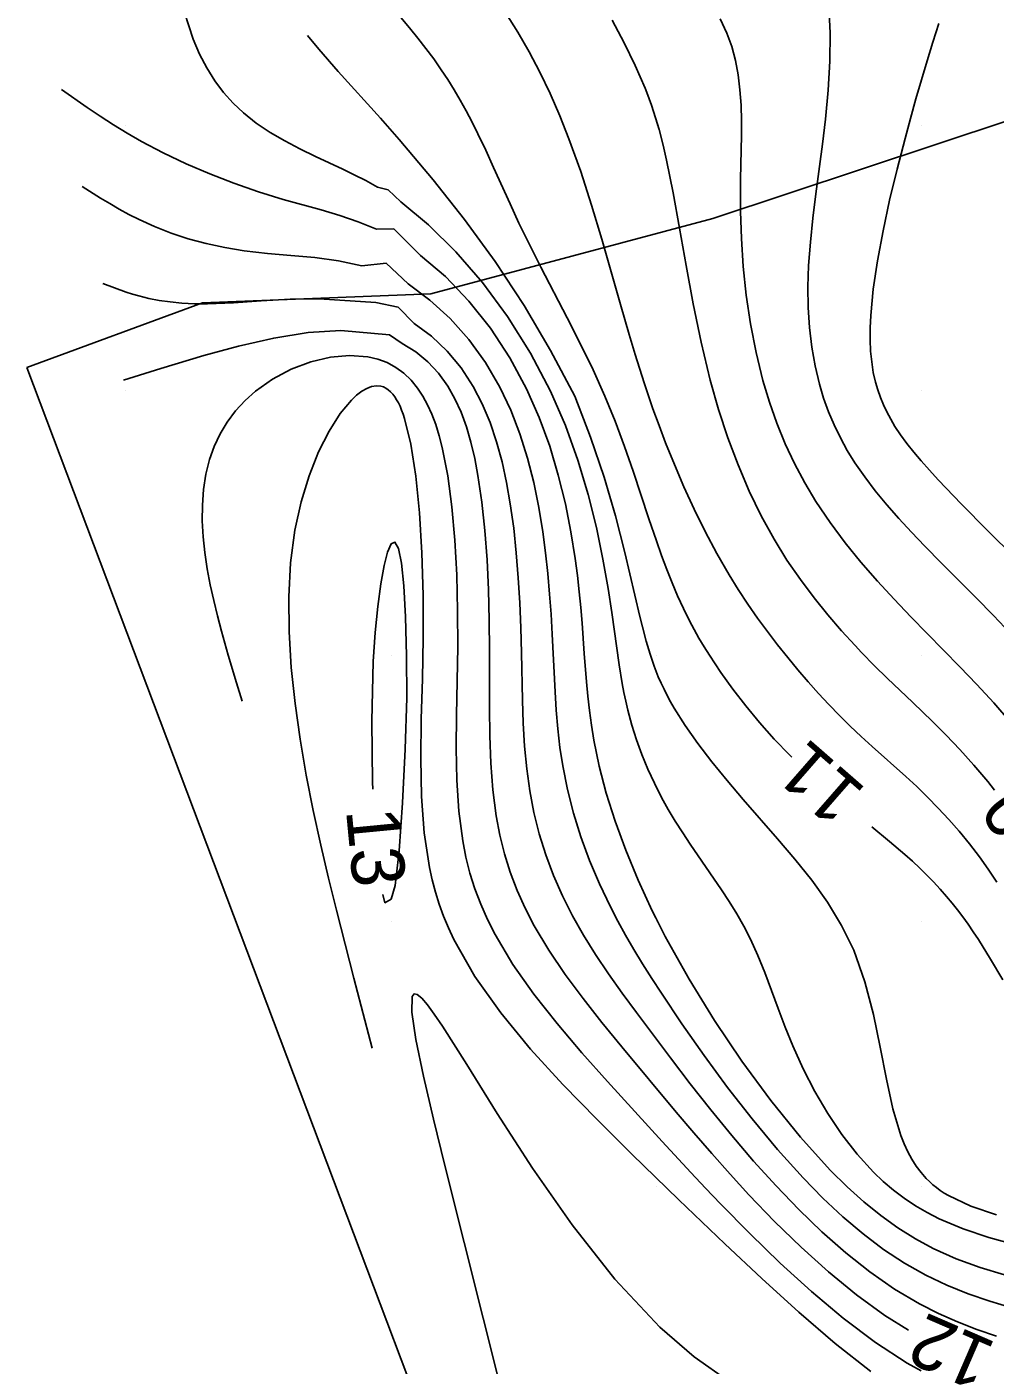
# Model space of a CAD drawing. Extents: x 2602990 to 2605851, y 618069 to 619180.
# Drawn here: x 2603096.3 to 2603132.8, y 618233.3 to 618283.7 of the extents above; entities that cross this region are included whole.
import ezdxf

# ---------------------------------------------------------------- set-up
doc = ezdxf.new("R2010")
doc.units = 0
for name, color, linetype in [('DTM Contours Major', 7, 'Continuous'), ('DTM Contours Major Text', 7, 'Continuous'), ('DTM Contours Minor', 7, 'Continuous'), ('DTM Contours Minor Text', 7, 'Continuous'), ('Exist DTM QL2 LIDAR Elevation Point', 7, 'Continuous'), ('PH Exist DTM Obscure Area', 7, 'Continuous')]:
    doc.layers.add(name, color=color, linetype=linetype)

msp = doc.modelspace()

# ---------------------------------------------------------------- linework, layer by layer
at = {"layer": 'DTM Contours Major'}
for points in [[(2603126.497, 618284.494), (2603126.55, 618283.467), (2603126.539, 618282.405), (2603126.475, 618281.32), (2603126.371, 618280.226), (2603126.258, 618279.281), (2603126.01, 618277.412), (2603125.896, 618276.494), (2603125.801, 618275.592), (2603125.737, 618274.709), (2603125.712, 618273.908), (2603125.723, 618273.128), (2603125.77, 618272.369), (2603125.855, 618271.633), (2603125.979, 618270.921), (2603126.142, 618270.235), (2603126.301, 618269.708), (2603126.485, 618269.196), (2603126.695, 618268.699), (2603126.931, 618268.213), (2603127.193, 618267.739), (2603127.48, 618267.273), (2603127.849, 618266.739), (2603128.249, 618266.213), (2603128.68, 618265.692), (2603129.136, 618265.174), (2603129.615, 618264.655), (2603130.115, 618264.135), (2603130.745, 618263.495), (2603132.045, 618262.189), (2603132.697, 618261.521), (2603133.34, 618260.843)], [(2603129.497, 618234.59), (2603128.614, 618235.143), (2603127.545, 618235.92), (2603126.491, 618236.783), (2603125.458, 618237.711), (2603124.454, 618238.686), (2603123.487, 618239.687), (2603122.775, 618240.461), (2603122.084, 618241.239), (2603121.41, 618242.018), (2603120.749, 618242.799), (2603118.691, 618245.269), (2603117.949, 618246.177), (2603117.234, 618247.085), (2603116.561, 618247.994), (2603115.944, 618248.908), (2603115.397, 618249.827), (2603115.054, 618250.491), (2603114.754, 618251.161), (2603114.495, 618251.841), (2603114.277, 618252.535), (2603114.099, 618253.244), (2603113.96, 618253.973), (2603113.834, 618254.944), (2603113.759, 618255.949), (2603113.723, 618256.98), (2603113.711, 618258.035), (2603113.712, 618260.196), (2603113.701, 618261.342), (2603113.67, 618262.486), (2603113.617, 618263.615), (2603113.536, 618264.719), (2603113.423, 618265.784), (2603113.274, 618266.799), (2603113.152, 618267.44), (2603113.008, 618268.051), (2603112.839, 618268.631), (2603112.64, 618269.178), (2603112.409, 618269.689), (2603112.142, 618270.163), (2603111.792, 618270.651), (2603111.39, 618271.083), (2603110.933, 618271.455), (2603110.422, 618271.762), (2603109.941, 618272.095), (2603108.111, 618272.254), (2603106.881, 618272.179), (2603105.582, 618271.971), (2603104.255, 618271.669), (2603102.943, 618271.31), (2603101.322, 618270.821), (2603099.918, 618270.383)]]:
    msp.add_lwpolyline(points, dxfattribs=at)
at = {"layer": 'DTM Contours Minor'}
for points in [[(2603125.1, 618256.18), (2603125.022, 618256.255), (2603124.442, 618256.864), (2603123.891, 618257.486), (2603123.37, 618258.115), (2603122.882, 618258.746), (2603122.431, 618259.372), (2603122.21, 618259.696), (2603121.999, 618260.018), (2603121.797, 618260.341), (2603121.604, 618260.665), (2603121.42, 618260.992), (2603121.244, 618261.323), (2603121.015, 618261.786), (2603120.797, 618262.261), (2603120.589, 618262.751), (2603120.389, 618263.257), (2603120.193, 618263.781), (2603120, 618264.326), (2603119.716, 618265.167), (2603119.123, 618266.958), (2603118.799, 618267.891), (2603118.448, 618268.837), (2603118.061, 618269.787), (2603117.613, 618270.78), (2603117.133, 618271.766), (2603116.635, 618272.74), (2603115.642, 618274.644), (2603115.176, 618275.568), (2603114.821, 618276.306), (2603114.488, 618277.026), (2603113.867, 618278.401), (2603113.568, 618279.052), (2603113.271, 618279.674), (2603113.053, 618280.11), (2603112.831, 618280.53), (2603112.606, 618280.937), (2603112.375, 618281.33), (2603112.137, 618281.713), (2603111.892, 618282.085), (2603111.607, 618282.491), (2603111.312, 618282.888), (2603111.007, 618283.28), (2603110.695, 618283.669), (2603110.048, 618284.448)], [(2603133.534, 618237.801), (2603132.528, 618238.078), (2603131.565, 618238.402), (2603130.659, 618238.785), (2603130.199, 618239.021), (2603129.759, 618239.278), (2603129.339, 618239.559), (2603128.936, 618239.863), (2603128.55, 618240.19), (2603128.18, 618240.542), (2603127.561, 618241.221), (2603126.987, 618241.963), (2603126.457, 618242.756), (2603125.973, 618243.585), (2603125.536, 618244.438), (2603125.145, 618245.299), (2603124.856, 618246.008), (2603124.59, 618246.709), (2603124.085, 618248.064), (2603123.826, 618248.708), (2603123.549, 618249.323), (2603123.297, 618249.812), (2603123.029, 618250.282), (2603122.748, 618250.735), (2603122.458, 618251.176), (2603121.276, 618252.899), (2603120.99, 618253.333), (2603120.712, 618253.771), (2603120.446, 618254.214), (2603120.194, 618254.664), (2603119.922, 618255.194), (2603119.674, 618255.733), (2603119.448, 618256.28), (2603119.247, 618256.833), (2603119.071, 618257.39), (2603118.92, 618257.949), (2603118.842, 618258.284), (2603118.773, 618258.62), (2603118.709, 618258.96), (2603118.597, 618259.655), (2603118.319, 618261.633), (2603118.181, 618262.536), (2603117.986, 618263.645), (2603117.738, 618264.833), (2603117.427, 618266.082), (2603117.042, 618267.368), (2603116.574, 618268.672), (2603116.011, 618269.97), (2603115.255, 618271.406), (2603114.392, 618272.78), (2603113.447, 618274.063), (2603112.445, 618275.228), (2603111.413, 618276.244), (2603110.37, 618277.107), (2603109.89, 618277.555), (2603109.485, 618277.66), (2603109.045, 618277.905), (2603108.61, 618278.129), (2603108.179, 618278.338), (2603107.15, 618278.818), (2603106.562, 618279.102), (2603105.992, 618279.399), (2603105.444, 618279.717), (2603104.923, 618280.066), (2603104.434, 618280.456), (2603104.047, 618280.824), (2603103.687, 618281.228), (2603103.355, 618281.671), (2603103.052, 618282.153), (2603102.78, 618282.675), (2603102.539, 618283.238), (2603102.212, 618284.241)], [(2603132.828, 618251.471), (2603132.501, 618251.958), (2603132.172, 618252.422), (2603131.796, 618252.918), (2603131.412, 618253.389), (2603131.021, 618253.835), (2603130.624, 618254.263), (2603130.219, 618254.673), (2603129.808, 618255.07), (2603129.394, 618255.453), (2603128.136, 618256.579), (2603127.718, 618256.959), (2603127.305, 618257.348), (2603126.899, 618257.748), (2603126.499, 618258.16), (2603126.104, 618258.585), (2603125.714, 618259.022), (2603125.329, 618259.472), (2603124.947, 618259.935), (2603124.563, 618260.417), (2603124.183, 618260.913), (2603123.81, 618261.424), (2603123.443, 618261.951), (2603123.084, 618262.495), (2603122.736, 618263.057), (2603122.276, 618263.857), (2603121.838, 618264.682), (2603121.425, 618265.522), (2603121.037, 618266.367), (2603120.677, 618267.206), (2603120.345, 618268.031), (2603120.1, 618268.674), (2603119.87, 618269.31), (2603119.535, 618270.291), (2603119.196, 618271.351), (2603118.968, 618272.105), (2603118.641, 618273.237), (2603117.941, 618275.699), (2603117.558, 618276.975), (2603117.148, 618278.245), (2603116.705, 618279.481), (2603116.36, 618280.35), (2603115.994, 618281.186), (2603115.609, 618281.991), (2603115.203, 618282.763), (2603114.778, 618283.504), (2603114.331, 618284.214)], [(2603132.74, 618254.94), (2603132.484, 618255.266), (2603131.964, 618255.882), (2603131.44, 618256.463), (2603130.918, 618257.01), (2603130.404, 618257.523), (2603129.661, 618258.237), (2603128.699, 618259.154), (2603128.22, 618259.626), (2603127.734, 618260.124), (2603127.487, 618260.385), (2603126.979, 618260.941), (2603126.461, 618261.539), (2603125.941, 618262.183), (2603125.425, 618262.872), (2603124.921, 618263.609), (2603124.436, 618264.395), (2603123.952, 618265.276), (2603123.5, 618266.209), (2603123.079, 618267.19), (2603122.692, 618268.216), (2603122.341, 618269.281), (2603122.026, 618270.384), (2603121.682, 618271.813), (2603121.385, 618273.264), (2603121.121, 618274.707), (2603120.875, 618276.111), (2603120.634, 618277.446), (2603120.383, 618278.682), (2603120.252, 618279.247), (2603120.1, 618279.827), (2603119.967, 618280.276), (2603119.811, 618280.748), (2603119.634, 618281.231), (2603119.571, 618281.391), (2603119.204, 618282.246), (2603118.789, 618283.101), (2603118.334, 618283.951)], [(2603133.337, 618257.511), (2603132.711, 618258.226), (2603132.075, 618258.916), (2603131.437, 618259.584), (2603129.591, 618261.467), (2603128.956, 618262.131), (2603128.326, 618262.816), (2603127.707, 618263.525), (2603127.11, 618264.26), (2603126.542, 618265.022), (2603126.012, 618265.814), (2603125.593, 618266.517), (2603125.209, 618267.242), (2603124.858, 618267.991), (2603124.543, 618268.763), (2603124.262, 618269.557), (2603124.016, 618270.373), (2603123.755, 618271.43), (2603123.547, 618272.508), (2603123.388, 618273.593), (2603123.274, 618274.67), (2603123.203, 618275.727), (2603123.171, 618276.748), (2603123.168, 618277.357), (2603123.175, 618277.948), (2603123.206, 618279.624), (2603123.205, 618280.154), (2603123.188, 618280.75), (2603123.148, 618281.329), (2603123.08, 618281.89), (2603122.98, 618282.433), (2603122.841, 618282.957), (2603122.659, 618283.461), (2603122.401, 618284)], [(2603130.638, 618283.825), (2603130.419, 618283.129), (2603130.202, 618282.424), (2603129.989, 618281.709), (2603129.78, 618280.983), (2603129.574, 618280.246), (2603129.371, 618279.497), (2603129.071, 618278.335), (2603128.79, 618277.167), (2603128.54, 618276.01), (2603128.33, 618274.887), (2603128.172, 618273.818), (2603128.076, 618272.822), (2603128.055, 618272.353), (2603128.054, 618271.906), (2603128.073, 618271.479), (2603128.112, 618271.072), (2603128.174, 618270.681), (2603128.257, 618270.306), (2603128.341, 618270.018), (2603128.439, 618269.736), (2603128.552, 618269.46), (2603128.682, 618269.188), (2603128.828, 618268.917), (2603128.991, 618268.646), (2603129.203, 618268.328), (2603129.439, 618268.006), (2603129.698, 618267.678), (2603129.98, 618267.342), (2603130.285, 618266.995), (2603130.613, 618266.636), (2603131.498, 618265.71), (2603132.477, 618264.724), (2603134.551, 618262.668)], [(2603132.818, 618238.932), (2603131.848, 618239.255), (2603131.003, 618239.661), (2603130.848, 618239.756), (2603130.699, 618239.856), (2603130.557, 618239.961), (2603130.422, 618240.07), (2603130.293, 618240.184), (2603130.171, 618240.304), (2603129.971, 618240.528), (2603129.788, 618240.77), (2603129.623, 618241.029), (2603129.473, 618241.307), (2603129.336, 618241.603), (2603129.213, 618241.919), (2603128.914, 618242.924), (2603128.668, 618244.048), (2603128.436, 618245.249), (2603128.179, 618246.487), (2603127.859, 618247.719), (2603127.436, 618248.903), (2603126.981, 618249.835), (2603126.447, 618250.713), (2603125.853, 618251.545), (2603125.22, 618252.34), (2603124.566, 618253.106), (2603123.273, 618254.585), (2603122.663, 618255.304), (2603122.089, 618256.009), (2603121.56, 618256.699), (2603121.084, 618257.372), (2603120.669, 618258.027), (2603120.532, 618258.264), (2603120.405, 618258.501), (2603120.286, 618258.737), (2603120.175, 618258.974), (2603120.071, 618259.213), (2603119.919, 618259.604), (2603119.765, 618260.058), (2603119.62, 618260.548), (2603119.476, 618261.091), (2603119.381, 618261.477), (2603118.814, 618263.897), (2603118.46, 618265.277), (2603118.034, 618266.735), (2603117.513, 618268.243), (2603116.93, 618269.788), (2603116.013, 618271.5), (2603115.014, 618273.2), (2603113.918, 618274.852), (2603112.763, 618276.436), (2603111.585, 618277.932), (2603110.309, 618279.451), (2603109.602, 618280.254), (2603108.013, 618282.024), (2603107.28, 618282.864), (2603106.857, 618283.378)], [(2603133.113, 618236.675), (2603132.196, 618236.953), (2603131.299, 618237.28), (2603130.427, 618237.67), (2603129.758, 618238.032), (2603129.103, 618238.443), (2603128.459, 618238.906), (2603127.822, 618239.423), (2603127.188, 618239.994), (2603126.552, 618240.622), (2603125.427, 618241.861), (2603124.309, 618243.24), (2603123.222, 618244.72), (2603122.188, 618246.259), (2603121.23, 618247.817), (2603120.336, 618249.42), (2603119.977, 618250.121), (2603119.845, 618250.388), (2603119.308, 618251.546), (2603118.842, 618252.672), (2603118.443, 618253.765), (2603118.112, 618254.821), (2603117.845, 618255.839), (2603117.641, 618256.818), (2603117.548, 618257.382), (2603117.473, 618257.934), (2603117.413, 618258.478), (2603117.363, 618259.016), (2603117.282, 618260.09), (2603117.198, 618261.231), (2603117.149, 618261.816), (2603117.091, 618262.414), (2603117.022, 618263.028), (2603116.939, 618263.662), (2603116.777, 618264.677), (2603116.568, 618265.731), (2603116.304, 618266.809), (2603115.978, 618267.899), (2603115.582, 618268.985), (2603115.108, 618270.056), (2603114.474, 618271.228), (2603113.744, 618272.34), (2603112.932, 618273.369), (2603112.051, 618274.293), (2603111.113, 618275.089), (2603110.101, 618276.089), (2603109.455, 618276.076), (2603108.767, 618276.357), (2603108.069, 618276.593), (2603107.363, 618276.8), (2603105.934, 618277.197), (2603105.005, 618277.484), (2603104.08, 618277.806), (2603103.168, 618278.158), (2603102.278, 618278.54), (2603101.416, 618278.949), (2603100.593, 618279.384), (2603100.058, 618279.693), (2603099.54, 618280.011), (2603099.037, 618280.335), (2603098.545, 618280.666), (2603097.578, 618281.335)], [(2603133.397, 618235.429), (2603132.563, 618235.679), (2603131.744, 618235.959), (2603130.94, 618236.281), (2603130.152, 618236.655), (2603129.347, 618237.111), (2603128.559, 618237.633), (2603127.786, 618238.217), (2603127.025, 618238.862), (2603126.274, 618239.565), (2603125.53, 618240.324), (2603124.559, 618241.401), (2603123.607, 618242.545), (2603122.683, 618243.73), (2603121.799, 618244.932), (2603120.963, 618246.126), (2603120.186, 618247.286), (2603119.824, 618247.845), (2603119.478, 618248.392), (2603119.15, 618248.932), (2603118.838, 618249.467), (2603118.543, 618250), (2603118.264, 618250.534), (2603117.85, 618251.405), (2603117.48, 618252.285), (2603117.156, 618253.173), (2603116.879, 618254.065), (2603116.65, 618254.959), (2603116.471, 618255.852), (2603116.365, 618256.55), (2603116.285, 618257.248), (2603116.226, 618257.947), (2603116.18, 618258.648), (2603116.073, 618260.809), (2603116.029, 618261.564), (2603115.975, 618262.327), (2603115.908, 618263.099), (2603115.824, 618263.88), (2603115.718, 618264.67), (2603115.566, 618265.594), (2603115.375, 618266.524), (2603115.14, 618267.45), (2603114.853, 618268.364), (2603114.509, 618269.258), (2603114.101, 618270.123), (2603113.559, 618271.055), (2603112.935, 618271.922), (2603112.234, 618272.709), (2603111.465, 618273.397), (2603110.639, 618274.015), (2603109.812, 618274.791), (2603108.898, 618274.695), (2603108.02, 618274.883), (2603107.126, 618275.004), (2603106.229, 618275.089), (2603105.34, 618275.165), (2603104.471, 618275.261), (2603103.74, 618275.38), (2603103.036, 618275.533), (2603102.358, 618275.717), (2603101.71, 618275.931), (2603101.092, 618276.172), (2603100.505, 618276.437), (2603100.124, 618276.63), (2603099.756, 618276.831), (2603099.397, 618277.038), (2603099.047, 618277.251), (2603098.358, 618277.685)], [(2603132.816, 618234.367), (2603132.077, 618234.617), (2603131.348, 618234.896), (2603130.627, 618235.213), (2603129.915, 618235.575), (2603128.972, 618236.138), (2603128.044, 618236.785), (2603127.132, 618237.506), (2603126.237, 618238.293), (2603125.362, 618239.134), (2603124.507, 618240.021), (2603123.664, 618240.956), (2603122.844, 618241.917), (2603122.048, 618242.893), (2603121.276, 618243.873), (2603120.529, 618244.847), (2603119.246, 618246.554), (2603118.706, 618247.291), (2603118.191, 618248.019), (2603117.706, 618248.743), (2603117.254, 618249.469), (2603116.839, 618250.2), (2603116.461, 618250.953), (2603116.126, 618251.718), (2603115.834, 618252.496), (2603115.587, 618253.286), (2603115.385, 618254.09), (2603115.227, 618254.908), (2603115.112, 618255.744), (2603115.034, 618256.595), (2603114.984, 618257.458), (2603114.953, 618258.332), (2603114.913, 618260.108), (2603114.887, 618261.049), (2603114.848, 618261.994), (2603114.794, 618262.939), (2603114.72, 618263.879), (2603114.621, 618264.81), (2603114.494, 618265.728), (2603114.355, 618266.526), (2603114.185, 618267.305), (2603113.979, 618268.062), (2603113.733, 618268.792), (2603113.44, 618269.49), (2603113.097, 618270.151), (2603112.643, 618270.849), (2603112.119, 618271.483), (2603111.528, 618272.045), (2603110.871, 618272.523), (2603110.264, 618273.133), (2603109.427, 618273.312), (2603107.288, 618273.451), (2603106.196, 618273.434), (2603105.11, 618273.37), (2603104.063, 618273.299), (2603103.083, 618273.26), (2603102.587, 618273.265), (2603102.119, 618273.289), (2603101.677, 618273.333), (2603101.26, 618273.394), (2603100.867, 618273.47), (2603100.496, 618273.562), (2603100.255, 618273.631), (2603100.022, 618273.706), (2603099.574, 618273.866), (2603099.138, 618274.034)], [(2603129.971, 618233.055), (2603129.454, 618233.347), (2603128.251, 618234.129), (2603127.043, 618235.038), (2603125.843, 618236.044), (2603124.665, 618237.118), (2603123.52, 618238.229), (2603122.421, 618239.347), (2603121.855, 618239.94), (2603121.302, 618240.529), (2603120.218, 618241.702), (2603118.163, 618243.953), (2603117.194, 618245.039), (2603116.257, 618246.14), (2603115.38, 618247.253), (2603114.592, 618248.373), (2603113.918, 618249.497), (2603113.631, 618250.066), (2603113.378, 618250.638), (2603113.16, 618251.216), (2603112.975, 618251.805), (2603112.822, 618252.407), (2603112.7, 618253.025), (2603112.556, 618254.141), (2603112.481, 618255.308), (2603112.458, 618256.519), (2603112.468, 618257.765), (2603112.511, 618260.332), (2603112.509, 618261.694), (2603112.476, 618263.045), (2603112.407, 618264.36), (2603112.296, 618265.615), (2603112.138, 618266.787), (2603111.928, 618267.85), (2603111.812, 618268.294), (2603111.683, 618268.711), (2603111.538, 618269.099), (2603111.377, 618269.457), (2603111.199, 618269.786), (2603111.001, 618270.086), (2603110.752, 618270.387), (2603110.477, 618270.648), (2603110.176, 618270.869), (2603109.85, 618271.046), (2603109.497, 618271.181), (2603109.119, 618271.27), (2603108.439, 618271.319), (2603107.715, 618271.25), (2603106.973, 618271.073), (2603106.238, 618270.795), (2603105.538, 618270.426), (2603104.897, 618269.975), (2603104.498, 618269.616), (2603104.142, 618269.225), (2603103.829, 618268.805), (2603103.561, 618268.359), (2603103.338, 618267.89), (2603103.162, 618267.402), (2603103.021, 618266.842), (2603102.932, 618266.266), (2603102.89, 618265.679), (2603102.888, 618265.084), (2603102.923, 618264.485), (2603102.986, 618263.887), (2603103.076, 618263.278), (2603103.188, 618262.676), (2603103.316, 618262.083), (2603103.457, 618261.501), (2603103.607, 618260.931), (2603103.867, 618260.018), (2603104.179, 618258.976), (2603104.389, 618258.296)], [(2603128.082, 618233.027), (2603126.741, 618234.091), (2603125.363, 618235.272), (2603123.968, 618236.532), (2603122.577, 618237.836), (2603120.849, 618239.495), (2603119.071, 618241.226), (2603117.763, 618242.52), (2603116.478, 618243.839), (2603115.257, 618245.181), (2603114.138, 618246.543), (2603113.163, 618247.919), (2603112.37, 618249.309), (2603112.164, 618249.749), (2603111.98, 618250.192), (2603111.816, 618250.64), (2603111.673, 618251.093), (2603111.548, 618251.554), (2603111.443, 618252.024), (2603111.244, 618253.33), (2603111.146, 618254.704), (2603111.12, 618256.135), (2603111.141, 618257.613), (2603111.18, 618259.127), (2603111.21, 618260.667), (2603111.207, 618262.29), (2603111.162, 618263.88), (2603111.072, 618265.39), (2603110.935, 618266.769), (2603110.749, 618267.969), (2603110.51, 618268.94), (2603110.455, 618269.106), (2603110.398, 618269.259), (2603110.338, 618269.401), (2603110.276, 618269.531), (2603110.211, 618269.65), (2603110.143, 618269.756), (2603110.064, 618269.861), (2603109.981, 618269.951), (2603109.894, 618270.026), (2603109.804, 618270.085), (2603109.711, 618270.129), (2603109.614, 618270.158), (2603109.446, 618270.171), (2603109.269, 618270.144), (2603109.086, 618270.076), (2603108.897, 618269.968), (2603108.703, 618269.821), (2603108.505, 618269.636), (2603108.082, 618269.125), (2603107.666, 618268.467), (2603107.271, 618267.68), (2603106.914, 618266.783), (2603106.611, 618265.797), (2603106.378, 618264.74), (2603106.214, 618263.505), (2603106.144, 618262.22), (2603106.156, 618260.899), (2603106.239, 618259.556), (2603106.381, 618258.205), (2603106.571, 618256.858), (2603106.804, 618255.498), (2603107.066, 618254.165), (2603107.349, 618252.868), (2603107.644, 618251.614), (2603107.942, 618250.412), (2603108.601, 618247.854), (2603109.293, 618245.219)], [(2603110.584, 618260), (2603110.548, 618261.469), (2603110.482, 618262.633), (2603110.39, 618263.492), (2603110.276, 618264.043), (2603110.145, 618264.284), (2603110, 618264.214), (2603109.87, 618263.91), (2603109.739, 618263.402), (2603109.613, 618262.711), (2603109.499, 618261.862), (2603109.403, 618260.877), (2603109.33, 618259.78), (2603109.271, 618257.532), (2603109.3, 618255.236), (2603109.312, 618254.98)], [(2603109.693, 618251.006), (2603109.767, 618250.691), (2603110, 618250.833), (2603110.152, 618251.346), (2603110.302, 618252.65), (2603110.434, 618254.457), (2603110.534, 618256.476), (2603110.589, 618258.42), (2603110.584, 618260)], [(2603133.051, 618247.784), (2603132.594, 618248.569), (2603132.132, 618249.307), (2603131.937, 618249.601), (2603131.742, 618249.885), (2603131.545, 618250.16), (2603131.346, 618250.425), (2603131.143, 618250.683), (2603130.936, 618250.933), (2603130.695, 618251.208), (2603130.446, 618251.476), (2603130.188, 618251.739), (2603129.922, 618251.998), (2603129.645, 618252.255), (2603129.358, 618252.511), (2603128.778, 618253.006), (2603128.112, 618253.552)], [(2603122.736, 618232.656), (2603121.429, 618233.579), (2603120.124, 618234.703), (2603118.436, 618236.509), (2603116.827, 618238.558), (2603115.335, 618240.694), (2603113.997, 618242.758), (2603112.851, 618244.593), (2603111.933, 618246.043), (2603111.627, 618246.495), (2603111.368, 618246.848), (2603111.154, 618247.096), (2603110.987, 618247.234), (2603110.866, 618247.257), (2603110.792, 618247.159), (2603110.782, 618246.569), (2603110.937, 618245.536), (2603111.221, 618244.16), (2603111.598, 618242.543), (2603112.029, 618240.787), (2603114.197, 618232.141)]]:
    msp.add_lwpolyline(points, dxfattribs=at)
at = {"layer": 'Exist DTM QL2 LIDAR Elevation Point'}
for p, q in [((2603100, 618280), (2603100, 618280)), ((2603110, 618280), (2603110, 618280)), ((2603120, 618280), (2603120, 618280)), ((2603130, 618280), (2603130, 618280)), ((2603100, 618270), (2603100, 618270)), ((2603110, 618270), (2603110, 618270)), ((2603120, 618270), (2603120, 618270)), ((2603130, 618270), (2603130, 618270)), ((2603110, 618260), (2603110, 618260)), ((2603120, 618260), (2603120, 618260)), ((2603130, 618260), (2603130, 618260)), ((2603110, 618250), (2603110, 618250)), ((2603120, 618250), (2603120, 618250)), ((2603130, 618250), (2603130, 618250)), ((2603120, 618240), (2603120, 618240)), ((2603130, 618240), (2603130, 618240))]:
    msp.add_line(p, q, dxfattribs=at)
at = {"layer": 'PH Exist DTM Obscure Area'}
for points in [[(2603301.286, 618333.579), (2603234.869, 618315.243), (2603198.873, 618301.136), (2603152.972, 618286.732), (2603122.123, 618276.477)], [(2603122.123, 618276.477), (2603111.499, 618273.64), (2603102.896, 618273.304), (2603096.272, 618270.87)], [(2603096.272, 618270.87), (2603123.953, 618197.536)]]:
    msp.add_lwpolyline(points, dxfattribs=at)

# ---------------------------------------------------------------- texts
at = {"layer": 'DTM Contours Major Text'}
msp.add_text('12', height=2, rotation=156.5747, dxfattribs=at).set_placement((2603132.868, 618234.088))
at = {"layer": 'DTM Contours Minor Text'}
for s, rotation, p in [('11', 138.8986, (2603127.953, 618254.949)), ('10', 123.1865, (2603135.444, 618252.768)), ('13', 275.4703, (2603108.3, 618254.181))]:
    msp.add_text(s, height=2, rotation=rotation, dxfattribs=at).set_placement(p)

doc.saveas('drawing.dxf')
